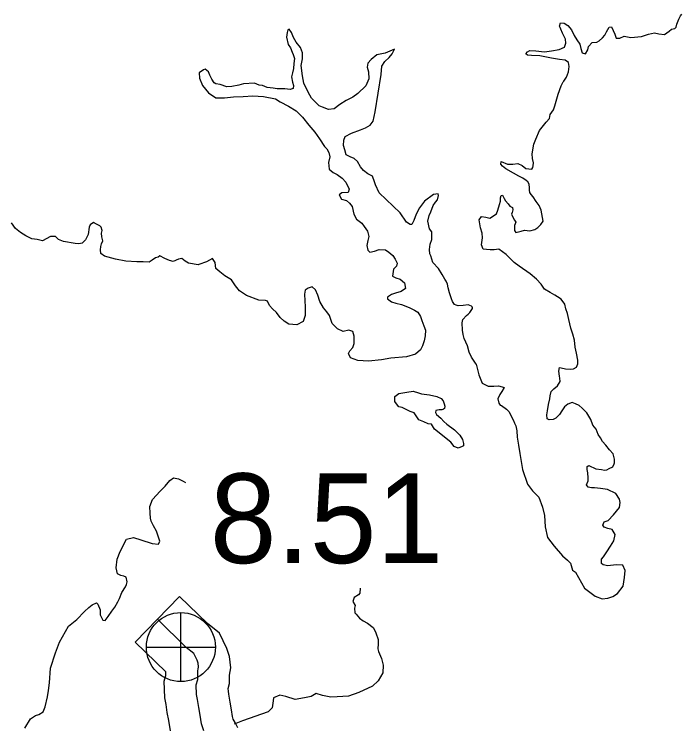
# Model space of a CAD drawing. Extents: x -83719 to 153526, y -11835 to 11446.
# Drawn here: x -3616.1 to -3511.3, y -2789.3 to -2677.5 of the extents above; entities that cross this region are included whole.
import ezdxf

# ---------------------------------------------------------------- set-up
doc = ezdxf.new("R2010")
doc.units = 0
for name, color, linetype in [('Level 10', 7, 'Continuous'), ('Level 25', 7, 'Continuous'), ('Level 26', 7, 'Continuous'), ('Level 59', 7, 'Continuous'), ('Level 9', 7, 'Continuous')]:
    doc.layers.add(name, color=color, linetype=linetype)

msp = doc.modelspace()

# ---------------------------------------------------------------- linework, layer by layer
at = {"layer": 'Level 10'}
for points in [[(-3590.16, -2768.97), (-3597.14, -2776.14)], [(-3581, -2789.64), (-3581.43, -2788.79), (-3581.72, -2788.23), (-3581.84, -2787.82), (-3582.01, -2786.79), (-3582.22, -2785.6), (-3582.41, -2784.35), (-3582.5, -2783.83), (-3582.51, -2783.43), (-3582.31, -2782.64), (-3582.32, -2781.32), (-3582.12, -2780.2), (-3582.34, -2778.42), (-3582.72, -2777.13), (-3583.91, -2774.75), (-3585.79, -2773.23), (-3590.16, -2768.97)], [(-3591.6, -2790.11), (-3591.87, -2788.47), (-3592.09, -2787.2), (-3592.27, -2785.97), (-3592.47, -2784.9), (-3592.56, -2782.3), (-3592.32, -2781.4), (-3592.33, -2781.24), (-3592.31, -2780.84), (-3597.14, -2776.14)]]:
    msp.add_lwpolyline(points, dxfattribs=at)
at = {"layer": 'Level 26'}
for p, q in [((-3589.96, -2782.35), (-3589.96, -2771.51)), ((-3595.37, -2776.93), (-3584.54, -2776.93))]:
    msp.add_line(p, q, dxfattribs=at)
msp.add_circle((-3589.96, -2776.93), 5.42, dxfattribs=at)
at = {"layer": 'Level 59'}
msp.add_lwpolyline([(-3586.37, -2790.1), (-3586.72, -2788.96), (-3586.94, -2787.63), (-3587.16, -2786.4), (-3587.34, -2785.16), (-3587.48, -2784.36), (-3587.54, -2782.86), (-3587.31, -2782.02), (-3587.32, -2781.29), (-3587.3, -2780.59), (-3587.24, -2780.39), (-3587.17, -2780.05), (-3587.25, -2779.45), (-3587.39, -2778.98), (-3587.9, -2777.96), (-3589.12, -2776.97), (-3593.65, -2772.55)], dxfattribs=at)
at = {"layer": 'Level 9'}
for points in [[(-3535.13, -2705.5), (-3535.2, -2705.17), (-3535.2, -2704.8), (-3535.26, -2704.2), (-3535.46, -2703.86), (-3535.73, -2703.63), (-3536.23, -2703.26), (-3536.89, -2702.92), (-3537.72, -2702.48), (-3538.92, -2701.81), (-3539.45, -2701.4), (-3539.72, -2701.07), (-3539.65, -2700.64), (-3538.65, -2701.07), (-3537.82, -2701.04), (-3537.02, -2700.95), (-3536.35, -2701.29), (-3535.75, -2701.72), (-3534.85, -2701.83), (-3534.69, -2701.59), (-3534.62, -2701.33), (-3534.58, -2700.86), (-3534.71, -2700.16), (-3534.78, -2699.42), (-3534.54, -2697.92), (-3534.2, -2697.15), (-3533.63, -2695.78), (-3532.56, -2694.45), (-3532.06, -2693.89), (-3531.95, -2693.25), (-3531.45, -2692.55), (-3531.22, -2691.92), (-3531.01, -2691.18), (-3530.71, -2690.08), (-3530.2, -2688.75), (-3529.9, -2688.15), (-3529.83, -2688.01), (-3529.37, -2687.41), (-3529.06, -2686.58), (-3528.96, -2685.71), (-3529.06, -2685.11), (-3529.62, -2684.74), (-3530.46, -2684.64), (-3531.72, -2684.43), (-3533.59, -2684.05), (-3534.89, -2684.01), (-3535.52, -2683.94), (-3535.79, -2683.74), (-3535.52, -2683.41), (-3535.12, -2683.21), (-3534.18, -2683.28), (-3532.82, -2683.39), (-3531.72, -2683.23), (-3530.55, -2683.03), (-3529.72, -2682.7), (-3529.51, -2682.07), (-3529.54, -2681.43), (-3530.04, -2680.46), (-3530.3, -2679.86), (-3530.4, -2679.59), (-3530.47, -2679.39), (-3530.33, -2678.86), (-3529.77, -2678.92), (-3529.17, -2679.26), (-3528.6, -2679.97), (-3528.17, -2680.87), (-3527.74, -2681.54), (-3527.28, -2682.21), (-3527.15, -2682.91), (-3526.95, -2683.58), (-3526.42, -2683.72), (-3526.05, -2683.09), (-3525.91, -2682.55), (-3525.34, -2681.95), (-3524.64, -2681.89), (-3524.24, -2681.69), (-3523.71, -2681.19), (-3523.37, -2680.79), (-3523.1, -2680.29), (-3522.67, -2679.52), (-3522.3, -2679.49), (-3521.81, -2680.63), (-3521.57, -2681.27), (-3521.01, -2681.27), (-3520.31, -2680.97), (-3519.27, -2681.18), (-3517.61, -2680.98), (-3516.5, -2680.62), (-3515.54, -2680.43), (-3514.87, -2680.56), (-3514, -2680.67), (-3513.27, -2680.17), (-3512.9, -2679.84), (-3512.37, -2679.77), (-3512.17, -2679.54), (-3512.03, -2679.04), (-3511.73, -2678.3), (-3511.49, -2677.77), (-3511.26, -2677.5)], [(-3568.26, -2691.92), (-3568.99, -2691.15), (-3569.45, -2690.71), (-3569.95, -2689.74), (-3570.65, -2688.33), (-3570.87, -2687.19), (-3571.07, -2685.56), (-3570.83, -2684.49), (-3570.83, -2683.55), (-3571.19, -2682.75), (-3571.86, -2681.88), (-3572.29, -2681.14), (-3572.58, -2680.37), (-3572.95, -2679.83), (-3573.15, -2679.93), (-3573.25, -2680.4), (-3573.39, -2681.13), (-3573.09, -2682.24), (-3572.76, -2682.77), (-3572.49, -2683.44), (-3572.3, -2683.81), (-3572.13, -2684.48), (-3572.2, -2685.22), (-3572.27, -2686.02), (-3572.41, -2686.72), (-3572.58, -2687.32), (-3572.41, -2688.19), (-3572.28, -2688.69), (-3572.32, -2689.19), (-3572.78, -2689.32), (-3573.65, -2689.25), (-3574.85, -2689.25), (-3575.48, -2689.14), (-3576.42, -2689.01), (-3577.15, -2688.7), (-3577.68, -2688.67), (-3578.38, -2688.36), (-3580.11, -2688.42), (-3580.85, -2688.65), (-3581.98, -2688.88), (-3582.75, -2688.91), (-3583.78, -2688.57), (-3584.48, -2688.44), (-3584.75, -2688.3), (-3585.11, -2687.73), (-3585.41, -2687.09), (-3585.64, -2686.53), (-3586.14, -2686.16), (-3586.41, -2686.25), (-3587.08, -2686.72), (-3587.01, -2687.56), (-3586.58, -2688.69), (-3585.62, -2689.87), (-3584.46, -2690.64), (-3583.09, -2690.65), (-3581.69, -2690.49), (-3580.16, -2690.43), (-3578.65, -2690.3), (-3576.99, -2690.41), (-3575.12, -2690.82), (-3574.36, -2691.26), (-3573.06, -2691.93), (-3571.83, -2692.67), (-3570.83, -2693.68), (-3569.87, -2694.92), (-3568.91, -2696.03), (-3568.21, -2697.1), (-3567.38, -2698.3), (-3567.05, -2698.67), (-3566.72, -2699.24), (-3566.55, -2699.91), (-3566.76, -2700.78), (-3566.66, -2701.82), (-3566.06, -2702.39), (-3565.43, -2702.69), (-3564.6, -2703.26), (-3564.07, -2703.9), (-3563.5, -2704.97), (-3563.67, -2705.51), (-3564.67, -2705.57), (-3565.11, -2705.9), (-3564.71, -2706.54), (-3563.94, -2706.77), (-3563.45, -2707.21), (-3563.05, -2707.71), (-3562.79, -2708.89), (-3562.35, -2709.69), (-3561.56, -2710.33), (-3561.19, -2710.83), (-3560.63, -2711.57), (-3560.46, -2712.44), (-3560.57, -2713.04), (-3560.74, -2713.84), (-3560.61, -2714.58), (-3560.27, -2714.88), (-3559.57, -2714.75), (-3558.81, -2714.45), (-3557.81, -2714.52), (-3557.31, -2714.89), (-3556.67, -2715.4), (-3556.31, -2716)], [(-3543.6, -2732.46), (-3544.3, -2731.36), (-3544.69, -2730.59), (-3544.92, -2729.58), (-3545.22, -2729.02), (-3545.45, -2728.45), (-3545.62, -2727.81), (-3545.72, -2727.14), (-3545.78, -2726.01), (-3545.68, -2725.44), (-3545.07, -2724.81), (-3544.84, -2724.61), (-3544.57, -2724.37), (-3544.34, -2724.07), (-3544.14, -2723.71), (-3544.17, -2723.64), (-3544.23, -2723.47), (-3544.33, -2723.37), (-3544.83, -2723.17), (-3545.6, -2723.27), (-3546.4, -2723.3), (-3546.73, -2723.23), (-3546.97, -2723.09), (-3547.27, -2722.66), (-3547.46, -2722.22), (-3547.76, -2721.28), (-3547.99, -2720.51), (-3548.09, -2719.91), (-3548.29, -2719.44), (-3548.52, -2719.11), (-3548.92, -2718.37), (-3549.48, -2717.47), (-3550.38, -2716.53), (-3550.71, -2715.46), (-3550.84, -2715.16), (-3550.9, -2714.45), (-3550.8, -2713.62), (-3550.53, -2712.88), (-3550.53, -2712.42), (-3550.56, -2711.71), (-3550.89, -2711.24), (-3551.15, -2710.04), (-3550.95, -2709.14), (-3550.71, -2708.57), (-3550.34, -2707.57), (-3549.94, -2707.04), (-3549.64, -2706.64), (-3549.47, -2705.97), (-3549.54, -2705.74), (-3550.3, -2705.8), (-3551.68, -2706.86), (-3552.48, -2707.9), (-3553.02, -2708.93), (-3553.35, -2709.93), (-3553.69, -2710.53), (-3553.96, -2710.53), (-3554.52, -2710.16), (-3555.52, -2708.68), (-3558.81, -2705.56), (-3559.4, -2704.32), (-3559.57, -2703.82), (-3559.86, -2702.95), (-3560.6, -2702.58), (-3561.29, -2702.07), (-3561.76, -2701.47), (-3562.19, -2700.63), (-3562.72, -2700.16), (-3563.39, -2699.89), (-3564.02, -2699.59), (-3564.22, -2698.82), (-3564.41, -2698.15), (-3564.38, -2697.28), (-3564.17, -2696.71), (-3563.14, -2696.18), (-3561.74, -2695.69), (-3560.97, -2695.33), (-3560.2, -2694.93), (-3559.73, -2694.3), (-3559.43, -2692.86), (-3558.5, -2686.95), (-3558.37, -2685.68), (-3557.93, -2684.95), (-3557.23, -2684.28), (-3556.76, -2683.75), (-3556.42, -2682.98), (-3557.86, -2683.61), (-3559.19, -2683.87), (-3560.06, -2684.6), (-3560.6, -2685.17), (-3560.7, -2685.84), (-3560.5, -2686.54), (-3560.41, -2687.64), (-3560.88, -2688.74), (-3562.18, -2689.94), (-3562.95, -2690.54), (-3564.02, -2691.07), (-3564.99, -2691.67), (-3565.86, -2692.36), (-3566.79, -2692.49), (-3567.69, -2692.12), (-3568.26, -2691.92)], [(-3526.92, -2739.39), (-3527.42, -2738.95), (-3527.95, -2738.72), (-3528.49, -2738.48), (-3529.19, -2738.75), (-3529.69, -2739.18), (-3530.12, -2739.81), (-3530.49, -2740.38), (-3531.06, -2740.98), (-3531.5, -2741.17), (-3532.1, -2741.21), (-3532.43, -2741.07), (-3532.46, -2740.44), (-3532.36, -2739.83), (-3532.22, -2738.83), (-3531.99, -2737.93), (-3531.95, -2737.43), (-3531.78, -2736.76), (-3531.35, -2736.36), (-3530.78, -2735.9), (-3530.37, -2735.23), (-3530.41, -2734.7), (-3530.47, -2734.36), (-3530.57, -2733.56), (-3530.47, -2733.03), (-3530.2, -2733.06), (-3529.53, -2733.23), (-3528.83, -2733.27), (-3528.3, -2733.24), (-3527.8, -2732.97), (-3527.63, -2732.44), (-3527.63, -2731.87), (-3527.82, -2730.76), (-3528.05, -2729.79), (-3528.15, -2728.69), (-3528.41, -2727.79), (-3528.68, -2726.82), (-3529.01, -2725.45), (-3529.24, -2724.54), (-3529.47, -2723.81), (-3529.66, -2723.04), (-3530.23, -2722.27), (-3530.79, -2721.9), (-3531.23, -2721.66), (-3531.96, -2721.22), (-3532.82, -2720.68), (-3533.35, -2719.91), (-3534.12, -2719.11), (-3535.11, -2718.3), (-3536.81, -2717.06), (-3537.61, -2716.52), (-3538.87, -2715.24), (-3540.03, -2714.44), (-3540.73, -2714.53), (-3541.4, -2714.5), (-3541.97, -2714.49), (-3542.5, -2714.42), (-3542.73, -2713.72), (-3542.56, -2712.62), (-3542.63, -2711.92), (-3542.89, -2711.08), (-3543.02, -2710.41), (-3543.08, -2709.78), (-3542.75, -2709.28), (-3542.08, -2709.38), (-3541.42, -2709.55), (-3540.38, -2708.85), (-3540.18, -2708.29), (-3539.91, -2707.42), (-3539.77, -2706.88), (-3539.74, -2706.35), (-3539.64, -2705.98), (-3539.44, -2705.95), (-3539.2, -2706.45), (-3538.97, -2706.82), (-3538.57, -2707.29), (-3538.28, -2707.66), (-3537.88, -2707.86), (-3537.81, -2708.23), (-3537.91, -2708.63), (-3538.01, -2708.93), (-3537.91, -2709.2), (-3537.58, -2709.87), (-3537.32, -2710.17), (-3537.55, -2710.7), (-3537.56, -2711.47), (-3537.36, -2711.77), (-3536.52, -2711.58), (-3535.96, -2711.45), (-3535.12, -2711.52), (-3534.35, -2711.32), (-3533.89, -2711.02), (-3533.42, -2710.56), (-3533.05, -2709.99), (-3533.15, -2709.45), (-3533.34, -2708.28), (-3533.67, -2707.55), (-3534.17, -2706.91), (-3534.6, -2706.21), (-3534.93, -2705.8), (-3535.13, -2705.5)], [(-3602.51, -2713.99), (-3602.41, -2713.59), (-3602.24, -2713.12), (-3602.37, -2712.48), (-3602.41, -2711.91), (-3602.34, -2711.48), (-3602.47, -2710.98), (-3602.7, -2710.74), (-3603.2, -2710.47), (-3603.67, -2710.2), (-3604.23, -2710.57), (-3604.37, -2710.97), (-3604.51, -2712.11), (-3604.94, -2712.94), (-3605.45, -2713.47), (-3606.01, -2713.6), (-3606.55, -2713.53), (-3608.38, -2713.22), (-3609.18, -2712.89), (-3609.64, -2712.45), (-3610.44, -2712.41), (-3611.71, -2713.08), (-3612.51, -2712.87), (-3613.38, -2712.77), (-3614.31, -2712.33), (-3615.14, -2711.82), (-3615.91, -2711.15), (-3616.54, -2710.28)], [(-3556.31, -2716), (-3556.01, -2716.6), (-3556.08, -2717.07), (-3556.58, -2717.57), (-3556.72, -2718.67), (-3556.19, -2718.94), (-3555.49, -2719.14), (-3554.82, -2719.68), (-3554.69, -2720.58), (-3555.33, -2721.08), (-3556.23, -2721.35), (-3556.9, -2721.51), (-3557.5, -2721.98), (-3557.5, -2722.24), (-3556.87, -2722.71), (-3556.17, -2722.92), (-3555.3, -2723.12), (-3554.1, -2723.6), (-3553.24, -2724), (-3552.74, -2724.3), (-3552.31, -2725.01), (-3552.11, -2725.64), (-3551.78, -2726.45), (-3551.55, -2727.15), (-3551.59, -2728.05), (-3551.72, -2728.79), (-3552.03, -2729.62), (-3552.33, -2730.25), (-3553.1, -2730.92), (-3554.53, -2731.35), (-3557, -2731.54), (-3558.44, -2731.8), (-3560.47, -2732.02), (-3562.14, -2731.91), (-3563.3, -2731.47), (-3563.63, -2730.8), (-3563.43, -2730.37), (-3562.96, -2729.87), (-3562.76, -2729.24), (-3562.72, -2728.1), (-3562.95, -2727.36), (-3563.59, -2727.13), (-3564.45, -2727.36), (-3565.35, -2726.95), (-3566.18, -2726.08), (-3566.61, -2724.84), (-3567.01, -2724.27), (-3567.54, -2723.63), (-3568.14, -2722.63), (-3568.47, -2721.63), (-3568.8, -2720.82), (-3569.36, -2720.32), (-3569.96, -2720.52), (-3570.43, -2720.85), (-3570.53, -2721.48), (-3570.47, -2722.55), (-3570.44, -2723.45), (-3570.45, -2724.82), (-3570.75, -2725.76), (-3571.75, -2726.32), (-3572.98, -2726.22), (-3573.72, -2725.75), (-3574.38, -2725.14), (-3574.94, -2724.34), (-3575.58, -2723.77), (-3576.04, -2723.26), (-3576.34, -2722.59), (-3576.64, -2722.49), (-3577.71, -2722.45), (-3579.64, -2721.68), (-3580.73, -2720.97), (-3581.4, -2720.2), (-3582.03, -2719.22), (-3583.06, -2718.59), (-3583.86, -2717.95), (-3584.46, -2717.44), (-3584.59, -2716.51), (-3584.98, -2715.87), (-3585.92, -2716.4), (-3587.12, -2716.83), (-3587.22, -2716.9), (-3588.75, -2716.62), (-3589.29, -2716.28), (-3589.82, -2715.88), (-3590.35, -2715.98), (-3591.15, -2716.34), (-3591.75, -2716.21), (-3592.48, -2715.87), (-3593.25, -2715.46), (-3593.52, -2715.66), (-3593.95, -2715.8), (-3594.45, -2716.16), (-3594.95, -2716.46), (-3595.89, -2716.39), (-3596.85, -2716.42), (-3598.62, -2716.31), (-3600.25, -2716), (-3601.95, -2715.53), (-3602.52, -2715.12), (-3602.58, -2714.52), (-3602.51, -2713.99)], [(-3543.6, -2732.46), (-3543.17, -2734.14), (-3542.61, -2735.44), (-3541.68, -2735.92), (-3540.81, -2735.95), (-3540.08, -2735.89), (-3539.48, -2736.03), (-3539.18, -2736.13), (-3539.52, -2736.79), (-3539.88, -2737.23), (-3540.19, -2737.93), (-3540.02, -2738.63), (-3539.79, -2738.9), (-3539.59, -2738.97), (-3538.79, -2739.57), (-3538.43, -2739.94), (-3537.73, -2741.31), (-3537.53, -2741.75), (-3537.34, -2742.15), (-3537.2, -2742.95), (-3537.11, -2743.96), (-3536.95, -2745.19), (-3536.72, -2746.53), (-3536.29, -2749.04), (-3535.5, -2751.32), (-3534.74, -2752.36), (-3533.74, -2753.4), (-3533.18, -2754.97), (-3532.82, -2756.27), (-3532.73, -2758.05), (-3532.37, -2759.72), (-3531.3, -2761.09), (-3530.01, -2762.6), (-3529.24, -2763.27), (-3528.75, -2763.74), (-3528.42, -2764.85), (-3527.95, -2765.15), (-3526.56, -2767.66), (-3524.9, -2768.91), (-3523.8, -2769.35), (-3522.9, -2769.22), (-3522.1, -2768.99), (-3521.39, -2768.52), (-3520.46, -2767.36), (-3520.29, -2765.99), (-3520.18, -2764.92), (-3520.55, -2764.08), (-3521.61, -2764.01), (-3522.91, -2764.14), (-3523.61, -2764), (-3523.88, -2763.8), (-3523.91, -2763.13), (-3523.57, -2762.77), (-3523.07, -2761.97), (-3522.47, -2761.1), (-3521.93, -2760.23), (-3521.76, -2759.26), (-3522.19, -2758.46), (-3522.92, -2758.29), (-3523.49, -2758.09), (-3523.69, -2757.75), (-3523.49, -2757.25), (-3522.82, -2757.02), (-3521.98, -2756.16), (-3521.08, -2754.99), (-3520.94, -2754.22), (-3521.07, -2753.69), (-3521.64, -2752.82), (-3522.94, -2752.17), (-3524.07, -2752.04), (-3524.97, -2751.93), (-3525.47, -2751.93), (-3526, -2751.79), (-3526.23, -2751.42), (-3526, -2750.79), (-3525.96, -2750.36), (-3526.06, -2749.55), (-3526.12, -2749.05), (-3526.16, -2748.55), (-3525.89, -2748.42), (-3524.76, -2748.92), (-3523.89, -2749.03), (-3523.42, -2749.13), (-3523.06, -2749.1), (-3522.66, -2748.87), (-3522.12, -2748.6), (-3521.89, -2748.14), (-3521.85, -2747.97), (-3521.85, -2747.4), (-3522.05, -2746.56), (-3522.61, -2745.93), (-3523.21, -2745.19), (-3523.71, -2744.65), (-3524.07, -2744.08), (-3524.4, -2743.51), (-3524.73, -2742.68), (-3525.23, -2742.07), (-3525.56, -2741.2), (-3525.86, -2740.67), (-3526.19, -2740.13), (-3526.92, -2739.39)], [(-3550.14, -2742.69), (-3550.6, -2741.89), (-3551.14, -2741.85), (-3551.8, -2741.55), (-3552.6, -2741.21), (-3553.13, -2740.44), (-3553.33, -2740.11), (-3553.93, -2739.94), (-3555.2, -2739.3), (-3555.73, -2739.16), (-3556.09, -2738.69), (-3556.33, -2738.36), (-3556.36, -2737.55), (-3555.72, -2737.09), (-3554.49, -2736.86), (-3553.45, -2736.73), (-3552.62, -2737), (-3552.15, -2737.14)], [(-3552.15, -2737.14), (-3550.89, -2737.31), (-3549.75, -2737.58), (-3549.09, -2737.85), (-3548.76, -2738.26), (-3548.59, -2738.69), (-3548.49, -2739.06), (-3548.56, -2739.43), (-3548.73, -2739.56), (-3548.83, -2739.59), (-3548.96, -2739.66), (-3549.2, -2739.66), (-3549.4, -2739.66), (-3549.66, -2739.69), (-3549.93, -2739.75), (-3549.96, -2740.06), (-3549.8, -2740.39), (-3549.1, -2740.96), (-3548.64, -2741.47), (-3548.17, -2741.9), (-3546.97, -2742.81), (-3546.61, -2743.18), (-3546.14, -2743.62), (-3545.74, -2744.29), (-3545.55, -2744.95), (-3545.58, -2745.29), (-3545.78, -2745.42), (-3546.42, -2745.69), (-3547.02, -2745.42), (-3547.58, -2744.71), (-3550.14, -2742.69)], [(-3614.46, -2789.69), (-3613.59, -2788.22), (-3612.79, -2787.69), (-3612.25, -2787.5), (-3611.58, -2787.1), (-3611.28, -2786.3), (-3610.91, -2784.73), (-3610.74, -2783.73), (-3610.6, -2782.56), (-3610.43, -2780.25), (-3609.65, -2777.85), (-3609.04, -2776.15), (-3607.63, -2773.65), (-3606.3, -2772.58), (-3605.12, -2771.35), (-3604.39, -2770.72), (-3603.89, -2770.29), (-3603.19, -2769.99), (-3602.99, -2770.16), (-3602.66, -2771.1), (-3602.63, -2771.87), (-3602.23, -2772.7), (-3601.83, -2772.74), (-3601.39, -2772.11), (-3600.79, -2771.27), (-3600.32, -2770.67), (-3599.85, -2769.84), (-3599.58, -2769.31), (-3599.21, -2768.37), (-3598.64, -2767.44), (-3598.51, -2767.11), (-3598.41, -2766.7), (-3598.57, -2765.97), (-3598.94, -2765.8), (-3599.4, -2765.7), (-3599.9, -2765.43), (-3600.13, -2764.46), (-3599.99, -2763.12), (-3599.52, -2761.89), (-3598.48, -2759.95), (-3597.41, -2759.72), (-3596.25, -2760.06), (-3594.45, -2760.64), (-3593.45, -2760.78), (-3593.25, -2760.31), (-3593.78, -2758.71), (-3594.27, -2757.9), (-3594.6, -2757.13), (-3594.73, -2756.7), (-3594.8, -2755.89), (-3594.83, -2754.86), (-3594.39, -2753.76), (-3593.19, -2752.43), (-3592.42, -2751.63), (-3591.71, -2750.76), (-3591.11, -2750.36), (-3590.34, -2750.5), (-3589.58, -2750.87), (-3589.25, -2751.07)], [(-3561.81, -2767.65), (-3561.84, -2768.47), (-3562.04, -2768.71), (-3562.74, -2769.14), (-3562.94, -2769.77), (-3562.58, -2770.38), (-3562.68, -2770.84), (-3562.62, -2771.55), (-3562.45, -2771.78), (-3561.89, -2772.38), (-3561.32, -2772.79), (-3560.65, -2773.19), (-3559.76, -2773.86), (-3559.56, -2774.2), (-3559.33, -2774.7), (-3558.96, -2775.74), (-3558.97, -2776.41), (-3559, -2777.18), (-3558.94, -2777.61), (-3558.47, -2778.72), (-3558.18, -2779.75), (-3558.22, -2780.99), (-3558.95, -2782.22), (-3559.86, -2783.05), (-3562.03, -2784.05), (-3563.63, -2784.64), (-3565.43, -2784.73), (-3566.4, -2784.79), (-3567.7, -2784.56), (-3568.73, -2784.22), (-3569.5, -2784.68), (-3570.53, -2784.91), (-3572.03, -2785.17), (-3573.47, -2784.7), (-3574.4, -2784.46), (-3575.4, -2784.92), (-3575.44, -2785.39), (-3575.64, -2786.49), (-3576.24, -2787.09), (-3580.28, -2788.54), (-3581.6, -2789.02)]]:
    msp.add_lwpolyline(points, dxfattribs=at)

# ---------------------------------------------------------------- texts
at = {"layer": 'Level 25'}
msp.add_text('8.51', height=14.08, dxfattribs=at).set_placement((-3585.41, -2763.73))

doc.saveas('drawing.dxf')
